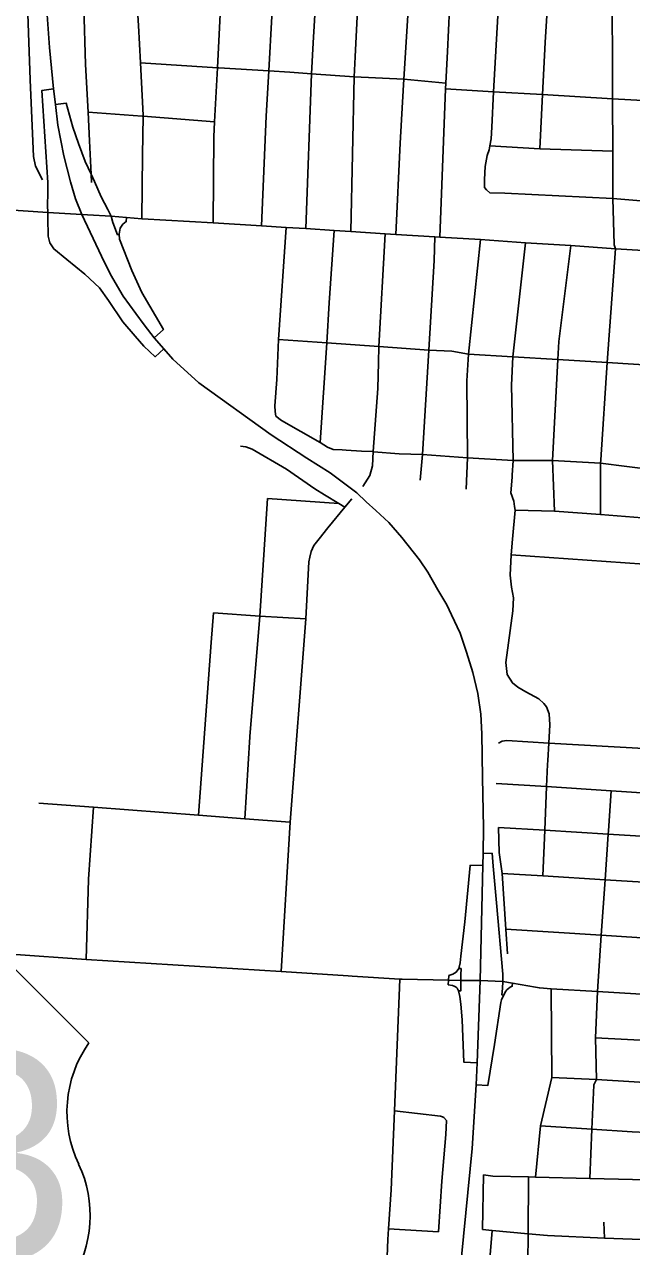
# Model space of a CAD drawing. Extents: x 1755200 to 1902939, y 644115 to 788070.
# Drawn here: x 1829686 to 1833763, y 727307 to 735516 of the extents above; entities that cross this region are included whole.
import ezdxf

# ---------------------------------------------------------------- set-up
doc = ezdxf.new("R2010")
doc.units = 0
for name, color, linetype in [('GM_X_City_Street', 7, 'Continuous'), ('GM_X_Interchange_Ramps', 7, 'Continuous'), ('GM_X_Interstate_Route', 7, 'Continuous'), ('GM_X_US_Shield', 7, 'Continuous')]:
    doc.layers.add(name, color=color, linetype=linetype)

msp = doc.modelspace()

# ---------------------------------------------------------------- linework, layer by layer
at = {"layer": 'GM_X_City_Street'}
for points in [[(1832180.1, 734105.8), (1832209.2, 734718.3), (1832225.8, 734994.8), (1832233.6, 735148.2), (1832260, 735577.1), (1832305.9, 736417.3), (1832366.5, 737447), (1832411.4, 738197.3), (1832475.9, 738963.2), (1832530.6, 739604.1), (1832550.1, 739922.6), (1832571.6, 740254.8), (1832593.1, 740598.7), (1832599, 740713.9), (1832593.1, 740768.6), (1832565.8, 740837), (1832505.2, 740956.2), (1832429, 741108.6), (1832366.5, 741251.3), (1832358.6, 741319.6)], [(1833147.3, 734681.5), (1833165.7, 735044.8), (1833183.4, 735395.8), (1833211.8, 735865.4), (1833240.2, 736333.9), (1833257.1, 736642.5), (1833324.5, 737383.8), (1833359.2, 738103.5), (1833360, 738113.7), (1833432.7, 738875), (1833445.1, 739004.7), (1833519.9, 739811.2), (1833593.6, 740527.2), (1833589.6, 740544.9), (1833601.5, 740592.5), (1833623.9, 740651.8), (1833639.5, 740743.4), (1833683.5, 741251)], [(1832789.8, 734404.9), (1832776.4, 734421.4), (1832776.5, 734475.6), (1832779.9, 734561.7), (1832792.8, 734635.3), (1832806.4, 734674.9), (1832810.7, 734699.7), (1832819.3, 734748.6), (1832824.4, 734826.6), (1832837.1, 735064.4), (1832868.7, 735652.9), (1832882.1, 735887.8), (1832926.3, 736663.5), (1832926.7, 736671.3), (1832998, 737405.8), (1833030, 738026.6), (1833039.3, 738124.4), (1833074.1, 738488.1), (1833103.8, 738785.7), (1833113.1, 738894.8), (1833218.4, 739877.7), (1833200, 739910.7), (1833267.2, 740549.3)], [(1833646.4, 734037.6), (1833638.5, 734347), (1833638, 734665.4), (1833636.1, 735017.3), (1833632, 735873.3), (1833633.9, 736268.7), (1833626.1, 736620), (1833631.9, 736999.4), (1833655.7, 737366.5), (1833711.6, 737954.1), (1833721.5, 738122.4), (1833735.7, 738239.6), (1833759.7, 738532), (1833790.8, 738887.9), (1833867.8, 739844.1), (1833925, 740499)], [(1831878, 734124.9), (1831899.6, 735165), (1831906.8, 735298.2), (1831962.5, 736424), (1832013.5, 737453.5), (1832073.4, 738187.3), (1832113.5, 738678.7), (1832136.6, 738956.1), (1832189.3, 739590.8)], [(1832475.2, 734087.5), (1832512.7, 735083.8), (1832515, 735121.6), (1832527.5, 735333.7), (1832554.4, 735910.1), (1832576.1, 736376.4), (1832590.5, 736684.8), (1832603.6, 736966.9), (1832631.4, 737415), (1832690.8, 738014.1), (1832702.5, 738146.4), (1832770.5, 738916), (1832773.5, 738949.2), (1832789, 739098.9)], [(1831278, 734163.8), (1831310, 734898.9), (1831326.6, 735204.1), (1831366.8, 735941.3), (1831393, 736468.1), (1831424.4, 737102.1), (1831443.7, 737489)], [(1829808, 734471.2), (1829760.3, 734563.6), (1829746.6, 734629.8), (1829724.7, 735144.9), (1829701.3, 735778.2), (1829688.4, 736054.8), (1829690.5, 736569.7), (1829685, 736698), (1829667.3, 736766.2), (1829626.3, 736964.7), (1829622.3, 737073.3), (1829632.8, 737139), (1829691.6, 737453.4)], [(1831574.8, 734144.9), (1831614.1, 735185.1), (1831626, 735393.6), (1831686.6, 736445.4), (1831745.6, 737470.2)], [(1830135.3, 734454.6), (1830133.1, 734510.9), (1830123.9, 734735.3), (1830113.7, 734926.8), (1830096.6, 735246.7), (1830084.3, 735632.8), (1830071.8, 736026.2), (1830034.7, 737052.1)], [(1830473.3, 734210.6), (1830477.9, 734637.3), (1830482.3, 734898.9), (1830482.5, 734905.8), (1830464.7, 735257.3), (1830452, 735508.6), (1830446.1, 735613.9), (1830424.2, 736005.7), (1830407.2, 736310.4), (1830398.9, 736557.4), (1830398.2, 736591.5), (1830402.6, 736653.5), (1830406.8, 736668.6), (1830408.9, 736676.2)], [(1830954.3, 734183.6), (1830957.8, 734760.6), (1830963.1, 734862.5), (1830982, 735225.4), (1831000.7, 735585), (1831014.6, 735851.1), (1831020.6, 735971.1), (1831041.8, 736393.4), (1831049.6, 736489.4), (1831060.3, 736557.1), (1831074.5, 736611)], [(1830464.7, 735257.3), (1830982, 735225.4), (1830989.9, 735224.9), (1830990.6, 735224.9)], [(1830990.6, 735224.9), (1831326.6, 735204.1), (1831467.9, 735195.4), (1831614.1, 735185.1), (1831899.6, 735165), (1832233.6, 735148.2), (1832515, 735121.6)], [(1832512.7, 735083.8), (1832837.1, 735064.4), (1833165.7, 735044.8), (1833636.1, 735017.3)], [(1833636.1, 735017.3), (1833921.9, 734999.9), (1834173, 734985.1), (1834456.7, 734968.4), (1834969.2, 734938.3), (1834993.8, 734936.8), (1835008.3, 734935.9)], [(1830113.7, 734926.8), (1830476.4, 734899.4), (1830482.3, 734898.9), (1830963.1, 734862.5)], [(1832810.7, 734699.7), (1833147.3, 734681.5), (1833638, 734665.4)], [(1832789.8, 734404.9), (1832811.1, 734386), (1832913.1, 734381.9), (1833638.5, 734347)], [(1829095.8, 734301.4), (1829476, 734277.9), (1829842.6, 734253.1), (1830070.9, 734240.2), (1830108.7, 734237.8)], [(1833638.5, 734347), (1833932.8, 734321.4), (1834036.9, 734315.9), (1834144.9, 734309.2), (1834419.4, 734293.3), (1834728.8, 734275.5), (1834931.2, 734262.2), (1835550.7, 734221.5), (1836184, 734180), (1836360.1, 734168.4), (1836778.9, 734140.7), (1837401.4, 734099.4), (1837694.2, 734080)], [(1830108.7, 734237.8), (1830268.4, 734227.4), (1830371.2, 734219), (1830473.3, 734210.6), (1830476.3, 734210.4)], [(1830476.3, 734210.4), (1830954.3, 734183.6), (1831278, 734163.8), (1831442.8, 734152.9), (1831574.8, 734144.9), (1831765.4, 734132), (1831878, 734124.9), (1832108, 734110.1), (1832180.1, 734105.8), (1832443.1, 734090.2), (1832475.2, 734087.5), (1832748.7, 734071), (1833049.9, 734050.2), (1833355.4, 734031.1), (1833655.8, 734008.5), (1833993.4, 733987.7)], [(1831374.9, 732885.5), (1831369.6, 732915.8), (1831367.8, 732953.3), (1831380.3, 733131.6), (1831392.7, 733399.1), (1831442.8, 734152.9)], [(1831672.7, 732707.2), (1831717.3, 733377.7), (1831731.6, 733645.2), (1831765.4, 734132)], [(1832064.2, 733246.3), (1832066.8, 733352.8), (1832108, 734110.1)], [(1832343.3, 732453.9), (1832359.3, 732626.9), (1832402.1, 733327.8), (1832437.8, 733930.6), (1832443.1, 734090.2)], [(1832651.8, 732395.1), (1832662.5, 732605.5), (1832657.3, 733122.8), (1832668.5, 733301.2), (1832748.7, 734071)], [(1832961.1, 732487.6), (1832967.5, 732587.7), (1832956.8, 733092.9), (1832965.1, 733283.5), (1833049.9, 734050.2)], [(1833557.1, 732592.4), (1833598.7, 733245.6), (1833655.8, 734008.5), (1833646.4, 734036.2), (1833646.4, 734037.6)], [(1833246.5, 732245.8), (1833232.5, 732587.4), (1833268.5, 733265.3), (1833275, 733387), (1833355.4, 734031.1)], [(1831392.7, 733399.1), (1831717.3, 733377.7), (1832066.8, 733352.8), (1832402.1, 733327.8), (1832555.5, 733320.6), (1832668.5, 733301.2), (1832965.1, 733283.5), (1833268.5, 733265.3), (1833598.7, 733245.6), (1833917.7, 733225.7), (1834246, 733205.3), (1834557.6, 733185.8), (1834862.2, 733166.8), (1835056.8, 733154.7), (1835178, 733147.4), (1835408.9, 733133.4), (1835409.1, 733133.4)], [(1831958.1, 732412.9), (1832006.2, 732486), (1832024.1, 732550.2), (1832027.6, 732646.5), (1832059.7, 733071), (1832064.2, 733246.3)], [(1831374.9, 732885.5), (1831412.3, 732855.2), (1831672.7, 732707.2), (1831720.9, 732676.8), (1831760.1, 732660.8), (1831818.9, 732658.3)], [(1831136.9, 732684), (1831172.8, 732679.9), (1831214.8, 732663.7), (1831445.4, 732528.7), (1831637.1, 732396.2), (1831700.1, 732355.8), (1831797.2, 732297.9), (1831837.6, 732273.8)], [(1831818.9, 732658.3), (1831845.7, 732657.2), (1831949.2, 732650.1), (1832027.6, 732646.5), (1832029.4, 732646.4)], [(1832029.4, 732646.4), (1832202.4, 732632.3), (1832359.3, 732626.9), (1832662.5, 732605.5), (1832967.5, 732587.7), (1833232.5, 732587.4), (1833555.6, 732569.7)], [(1833555.2, 732223.3), (1833555.6, 732569.7)], [(1834203.4, 732527.9), (1833908.8, 732524.5), (1833555.6, 732569.7), (1833557, 732590.4), (1833557.1, 732592.4)], [(1832977.9, 732279.1), (1832972.8, 732313.1), (1832953.2, 732370.1), (1832960.3, 732475.3), (1832961.1, 732487.6)], [(1831199.5, 730732.1), (1831199.6, 730733.4), (1831267.9, 731540.9), (1831318.4, 732331.2)], [(1831318.4, 732331.2), (1831797.2, 732297.9)], [(1831409.2, 729155), (1831470.2, 730156.8), (1831576.4, 731523), (1831596.6, 731906.4), (1831602.5, 731937.2), (1831611.6, 731976), (1831629.8, 732016.5), (1831664.7, 732060.4), (1831724.6, 732134.2), (1831837.6, 732273.8), (1831883.8, 732328.5)], [(1833192.8, 730931.9), (1833173.6, 730954.8), (1833140.8, 730986.1), (1833052.5, 731033.8), (1832999.5, 731064), (1832962.6, 731093.5), (1832928.7, 731149), (1832917.8, 731229.6), (1832965.7, 731578.3), (1832971, 731665.7), (1832956.7, 731737), (1832947.8, 731817.3), (1832955, 731952.8), (1832963.9, 732058.1), (1832981.7, 732254.2), (1832977.9, 732279.1)], [(1832981.7, 732254.2), (1833246.5, 732245.8), (1833555.2, 732223.3), (1833890.8, 732197.8), (1834194.7, 732182.7)], [(1832955, 731952.8), (1833848.1, 731890.8), (1834178.6, 731871.9), (1834331.6, 731863.1), (1834479.5, 731853.7), (1834778.1, 731834.7), (1835411.2, 731794.5), (1836033.4, 731755), (1836550.4, 731722.2)], [(1830941.1, 731365.7), (1830955.8, 731564.1)], [(1830955.8, 731564.1), (1831267.9, 731540.9), (1831576.4, 731523)], [(1830854.7, 730203.9), (1830941.1, 731365.7)], [(1833207.5, 730689.5), (1833214.1, 730810.8), (1833209, 730885.2), (1833192.8, 730931.9)], [(1831165, 730180.1), (1831199.5, 730732.1)], [(1832870.5, 730688.1), (1832895.1, 730701.2), (1832925.4, 730706), (1833207.5, 730689.5), (1834124.7, 730636), (1834800.2, 730607.5), (1834985, 730585.8), (1835334.9, 730564.9), (1836031.7, 730532)], [(1833166.3, 729796.5), (1833180, 730103.4), (1833193, 730396.3), (1833199.6, 730544.7), (1833201.1, 730571.7), (1833207.5, 730689.5)], [(1832853.9, 730418.1), (1833193, 730396.3), (1833625.6, 730368.6), (1834106, 730337.8), (1834457.4, 730315.3), (1834591.3, 730306.8), (1834858.3, 730304.1), (1835888, 730243.4)], [(1833606, 730076.9), (1833607.5, 730098.9), (1833625.6, 730368.6)], [(1829781.9, 730286), (1830150.8, 730257.8), (1830854.7, 730203.9), (1831165, 730180.1), (1831470.2, 730156.8)], [(1830117, 729773.5), (1830117, 729775.3), (1830150.8, 730257.8)], [(1832870.4, 730122.7), (1833180, 730103.4), (1833606, 730076.9), (1834086, 730047), (1834391.9, 730028), (1834440.1, 730024.9), (1834838.6, 729999.8), (1835743, 729953.5), (1836798, 729870.3), (1837172.7, 729845)], [(1832929.2, 729273.5), (1832919.8, 729438.9), (1832894.4, 729812.9), (1832873.1, 729954.7), (1832870.4, 730122.7)], [(1833510.4, 728394.6), (1833528.5, 728428.5), (1833522.1, 728708.9), (1833534.8, 729020.1), (1833560.2, 729397.8), (1833585.4, 729771.2), (1833606, 730076.9)], [(1830101, 729234.4), (1830117, 729773.5)], [(1832894.4, 729812.9), (1833166.3, 729796.5), (1833585.4, 729771.2), (1834065.1, 729742.3), (1834266, 729730.2), (1834422, 729720.8), (1834782.9, 729698.9), (1835590.2, 729652.2)], [(1832919.8, 729438.9), (1833560.2, 729397.8), (1834039.2, 729366.9), (1834559.2, 729333.5), (1834757.6, 729320.9), (1835403.2, 729274.8), (1836080, 729237.6), (1836750.4, 729195.6), (1836990.3, 729180.5)], [(1828798.4, 729321.2), (1828804.1, 729320.8), (1829596.2, 729271.7), (1830101, 729234.4), (1831409.2, 729155), (1831859.1, 729125)], [(1831859.1, 729125), (1831886.7, 729123.1), (1832207.6, 729104.1), (1832222.4, 729103.7)], [(1832097.7, 726606.2), (1832127.5, 727355), (1832132, 727425.2), (1832148.9, 727687.2), (1832170.9, 728219.8), (1832207.6, 729104.1)], [(1832222.4, 729103.7), (1832534.2, 729096.1), (1832616.2, 729095.3)], [(1832616.2, 729095.3), (1832746.3, 729094), (1832898.7, 729088), (1832963.2, 729076.5), (1833119, 729048.7)], [(1833117.1, 727773.6), (1833151.3, 728117.8), (1833228.4, 728443.9), (1833224, 729039.2)], [(1833119, 729048.7), (1833144.6, 729044.1), (1833224, 729039.2), (1833534.8, 729020.1), (1834013.5, 728992.2), (1834732.7, 728950.2), (1834934, 728938.6)], [(1833522.1, 728708.9), (1833993.1, 728685.6), (1835081.8, 728647.4)], [(1833228.4, 728443.9), (1833528.5, 728428.5), (1833997.9, 728399.3), (1834935.3, 728342.5)], [(1833483.6, 727765), (1833497.1, 728095.8), (1833509.2, 728392.4), (1833510.4, 728394.6)], [(1832492.5, 728178.2), (1832479.1, 728183.1), (1832170.9, 728219.8)], [(1832467.1, 727405.6), (1832488.7, 727745.8), (1832515.7, 728059.7), (1832520.4, 728153.8), (1832502.9, 728174.4), (1832493.4, 728177.8), (1832492.5, 728178.2)], [(1833151.3, 728117.8), (1833497.1, 728095.8), (1833766.9, 728078.7), (1833960.5, 728069.2), (1834764.4, 728027.1)], [(1832761.7, 727421.4), (1832768.2, 727790)], [(1832768.2, 727790), (1832831.9, 727780.2), (1833071.4, 727774.7), (1833117.1, 727773.6), (1833483.6, 727765), (1833963, 727754.3)], [(1833066.4, 727201.1), (1833068.1, 727393.1), (1833071.4, 727774.7)], [(1833582.5, 727362.8), (1833577.5, 727470.6)], [(1832132, 727425.2), (1832467.1, 727405.6)], [(1832761.7, 727421.4), (1832826.8, 727415.4), (1833068.1, 727393.1), (1833198.8, 727381.1), (1833582.5, 727362.8), (1834199.5, 727340.6), (1834308.9, 727332.1)], [(1832793.6, 727008.4), (1832793.6, 727008.4), (1832826.8, 727415.4)]]:
    msp.add_lwpolyline(points, dxfattribs=at)
at = {"layer": 'GM_X_Interchange_Ramps'}
for points in [[(1829882.2, 735084.3), (1829803.1, 735072.9), (1829843.2, 734454.1), (1829842.6, 734385.4), (1829841.5, 734299.6), (1829842.6, 734253.1)], [(1830268.4, 734227.4), (1830245.2, 734273.1), (1830202, 734358.1), (1830156, 734460.5), (1830133.1, 734510.9), (1830094.1, 734596.4), (1830048.9, 734716.1), (1830011.9, 734825), (1829965.7, 734988.1), (1829894.2, 734977.9)], [(1829842.6, 734253.1), (1829843.2, 734214.5), (1829844.9, 734094.8), (1829857.1, 734049.2), (1829883.1, 734008.8), (1829969.9, 733936.8), (1830091.5, 733839.5), (1830190.4, 733745.8), (1830251.2, 733660.7), (1830347.1, 733518.9), (1830429.6, 733421.9), (1830487.5, 733355.4), (1830563.6, 733284.5), (1830622.1, 733337.5)], [(1830321.4, 734107.1), (1830311.1, 734103.3), (1830279.7, 734186.8), (1830268.4, 734227.4)], [(1830557.2, 733411.4), (1830619, 733467.4), (1830474.9, 733716.2), (1830406.5, 733862.8), (1830324.4, 734073.1), (1830321.4, 734107.1), (1830330, 734146.6), (1830346.7, 734173.6), (1830370, 734191.7), (1830371.2, 734219)], [(1832898.7, 729088), (1832899.2, 729136.5), (1832855.7, 729615.4), (1832833.2, 729862.1), (1832827, 729948.9), (1832765.6, 729948.4)], [(1832763.8, 729868.2), (1832678.7, 729867.5), (1832644.2, 729487.8), (1832617.7, 729257.5), (1832612.9, 729213.4), (1832603.8, 729175.6), (1832585, 729150.4), (1832562.5, 729136.9), (1832536.1, 729126.9), (1832534.2, 729096.1)], [(1832603.8, 729175.6), (1832617.8, 729174.4), (1832617.3, 729132.2), (1832616.2, 729095.3)], [(1832534.2, 729096.1), (1832532.3, 729065.3), (1832560, 729060.3), (1832572.4, 729056.5), (1832585.5, 729049.5), (1832593, 729042.2), (1832601.1, 729025.1), (1832609.4, 728986.8), (1832617.7, 728935.6), (1832624.8, 728829.4), (1832636.2, 728546.7), (1832725.3, 728542.1)], [(1832616.2, 729095.3), (1832616.5, 729059.8), (1832616.7, 729025.4), (1832601.1, 729025.1)], [(1832718.8, 728393.8), (1832799.1, 728389.7), (1832843.2, 728664.7), (1832885.2, 728946.5), (1832890.3, 728964.9), (1832899.3, 728985.6), (1832906.2, 728996.4), (1832917.4, 729020.2), (1832928, 729032.8), (1832936.8, 729041.5), (1832947.9, 729048.7), (1832962, 729055.5), (1832963.2, 729076.5)], [(1832906.2, 728996.4), (1832892.8, 728997.4), (1832895.8, 729040.5), (1832898.7, 729088)]]:
    msp.add_lwpolyline(points, dxfattribs=at)
at = {"layer": 'GM_X_Interstate_Route'}
for points in [[(1830070.9, 734240.2), (1830028.9, 734344.4), (1829995.7, 734457.9), (1829949.8, 734634), (1829911.4, 734838.9), (1829894.2, 734977.9), (1829882.2, 735084.3), (1829855, 735360.3), (1829833.1, 735642.4), (1829807.3, 736193), (1829824.4, 736737.6), (1829828.5, 736789.8), (1829835.3, 737030.5), (1829848, 737216.3), (1829902.9, 737609.5)], [(1832746.3, 729094), (1832763.8, 729868.2), (1832765.6, 729948.4), (1832769.2, 730119.3), (1832761.8, 730456.8), (1832758.5, 730752.1), (1832752, 730883.3), (1832729.9, 731023.1), (1832696.9, 731163.4), (1832655.7, 731300.8), (1832611.7, 731427.3), (1832554, 731551.1), (1832523.7, 731617), (1832463.3, 731718.8), (1832394.6, 731837), (1832339.6, 731919.5), (1832221.4, 732070.7), (1832133.4, 732169.7), (1832045.5, 732252.2), (1831981.2, 732309.5), (1831918.8, 732370.1), (1831739.3, 732505.1), (1831582.1, 732603.4), (1831342.5, 732758.4), (1830856.4, 733107.7), (1830682.6, 733268.5), (1830622.1, 733337.5), (1830557.2, 733411.4), (1830489.1, 733498.2), (1830433.3, 733573.7), (1830348, 733691.8), (1830264.5, 733835.9), (1830203.8, 733960.5), (1830070.9, 734240.2)], [(1832568.8, 726587.2), (1832620.3, 727237.8), (1832693.2, 727966.9), (1832718.8, 728393.8), (1832725.3, 728542.1), (1832746.3, 729094)]]:
    msp.add_lwpolyline(points, dxfattribs=at)
at = {"layer": 'GM_X_US_Shield'}
msp.add_line((1830118.3, 728675.1), (1829538.2, 729255.2), dxfattribs=at)
for centre, start, end in [((1830783.5, 728209.3), 144.99907, 205.45288), ((1829315.2, 727514.9), 269.36174, 25.16808)]:
    msp.add_arc(centre, 812.1, start, end, dxfattribs=at)

# ---------------------------------------------------------------- texts
msp.add_text('23', height=1392.19, dxfattribs=at).set_placement((1827951.2, 727225))

doc.saveas('drawing.dxf')
